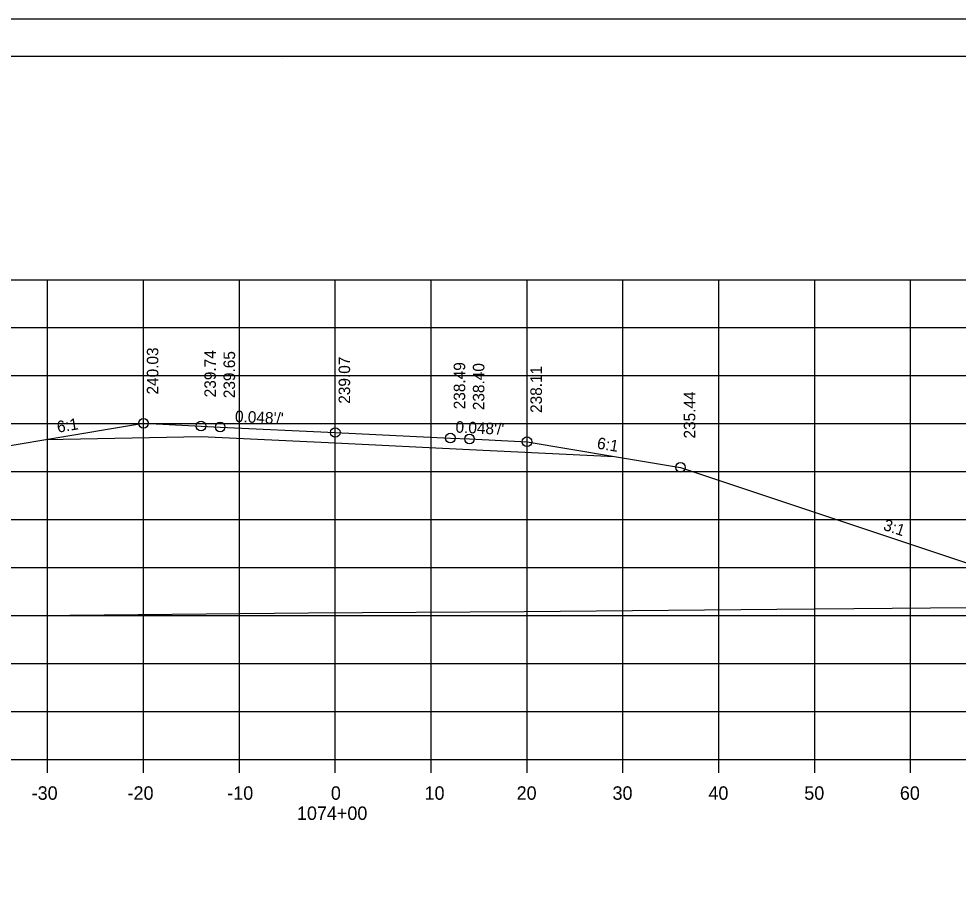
# Model space of a CAD drawing. Extents: x 1386544 to 1388153, y 379785 to 390999.
# Drawn here: x 1387326.7 to 1387424.6, y 389628.1 to 389718.9 of the extents above; entities that cross this region are included whole.
import ezdxf

# ---------------------------------------------------------------- set-up
doc = ezdxf.new("R2010")
doc.units = 0
for name, color, linetype in [('R_Alt Surface', 7, 'Continuous'), ('R_Axis', 7, 'Continuous'), ('R_Axis Annot', 7, 'Continuous'), ('R_Border', 7, 'Continuous'), ('R_Exist Surface', 7, 'Continuous'), ('R_Fin Surface', 7, 'Continuous'), ('R_Grid', 7, 'Continuous'), ('R_No Plot', 7, 'Continuous'), ('R_Xsect Elev', 7, 'Continuous'), ('R_Xsect Slope', 7, 'Continuous')]:
    doc.layers.add(name, color=color, linetype=linetype)

msp = doc.modelspace()

# ---------------------------------------------------------------- linework, layer by layer
at = {"layer": 'R_Alt Surface'}
msp.add_lwpolyline([(1387329.508, 389675.059), (1387345.676, 389675.383), (1387359.676, 389674.711), (1387373.676, 389674.039), (1387388.805, 389673.312)], dxfattribs=at)
at = {"layer": 'R_Axis'}
for p, q in [((1387209.676, 389641.723), (1387509.676, 389641.723)), ((1387329.676, 389640.323), (1387329.676, 389641.723)), ((1387339.676, 389640.323), (1387339.676, 389641.723)), ((1387349.676, 389640.323), (1387349.676, 389641.723)), ((1387359.676, 389640.323), (1387359.676, 389641.723)), ((1387369.676, 389640.323), (1387369.676, 389641.723)), ((1387379.676, 389640.323), (1387379.676, 389641.723)), ((1387389.676, 389640.323), (1387389.676, 389641.723)), ((1387399.676, 389640.323), (1387399.676, 389641.723)), ((1387409.676, 389640.323), (1387409.676, 389641.723)), ((1387419.676, 389640.323), (1387419.676, 389641.723))]:
    msp.add_line(p, q, dxfattribs=at)
at = {"layer": 'R_Border'}
for p, q in [((1387201.676, 389715.017), (1387517.856, 389715.017)), ((1387354.196, 389714.757), (1387354.196, 389714.757)), ((1387354.196, 389714.757), (1387354.196, 389714.757))]:
    msp.add_line(p, q, dxfattribs=at)
at = {"layer": 'R_Exist Surface'}
msp.add_lwpolyline([(1387209.676, 389655.861), (1387214.678, 389655.888), (1387219.166, 389655.957), (1387237.542, 389656.059), (1387242.612, 389656.141), (1387248.797, 389656.208), (1387262.733, 389656.368), (1387273.813, 389656.485), (1387281.634, 389656.574), (1387297.313, 389656.692), (1387306.167, 389656.702), (1387328.441, 389656.727), (1387356.889, 389657.011), (1387379.375, 389657.151), (1387405.721, 389657.387), (1387433.772, 389657.631), (1387476.379, 389658.253), (1387486.619, 389658.402), (1387491.09, 389658.469), (1387509.676, 389658.748)], dxfattribs=at)
at = {"layer": 'R_Fin Surface'}
msp.add_lwpolyline([(1387270.773, 389656.453), (1387323.676, 389674.087), (1387329.508, 389675.059), (1387339.676, 389676.754), (1387345.676, 389676.466), (1387347.676, 389676.37), (1387359.676, 389675.794), (1387371.676, 389675.218), (1387373.676, 389675.122), (1387379.676, 389674.834), (1387388.805, 389673.312), (1387395.676, 389672.167), (1387439.055, 389657.708)], dxfattribs=at)
at = {"layer": 'R_Grid'}
for p, q in [((1387209.676, 389691.723), (1387509.676, 389691.723)), ((1387329.676, 389641.723), (1387329.676, 389691.723)), ((1387339.676, 389641.723), (1387339.676, 389691.723)), ((1387349.676, 389641.723), (1387349.676, 389691.723)), ((1387359.676, 389641.723), (1387359.676, 389691.723)), ((1387369.676, 389641.723), (1387369.676, 389691.723)), ((1387379.676, 389641.723), (1387379.676, 389691.723)), ((1387389.676, 389641.723), (1387389.676, 389691.723)), ((1387399.676, 389641.723), (1387399.676, 389691.723)), ((1387409.676, 389641.723), (1387409.676, 389691.723)), ((1387419.676, 389641.723), (1387419.676, 389691.723)), ((1387209.676, 389686.723), (1387509.676, 389686.723)), ((1387209.676, 389681.723), (1387509.676, 389681.723)), ((1387209.676, 389676.723), (1387509.676, 389676.723)), ((1387209.676, 389671.723), (1387509.676, 389671.723)), ((1387209.676, 389666.723), (1387509.676, 389666.723)), ((1387209.676, 389661.723), (1387509.676, 389661.723)), ((1387209.676, 389656.723), (1387509.676, 389656.723)), ((1387209.676, 389651.723), (1387509.676, 389651.723)), ((1387209.676, 389646.723), (1387509.676, 389646.723)), ((1387209.676, 389641.723), (1387509.676, 389641.723))]:
    msp.add_line(p, q, dxfattribs=at)
at = {"layer": 'R_No Plot'}
msp.add_line((1387189.275, 389718.911), (1387522.609, 389718.911), dxfattribs=at)
for points in [[(1387189.269, 389718.911), (1387522.609, 389718.911), (1387522.609, 389505.574), (1387189.269, 389505.574)], [(1387435.596, 389715.017), (1387455.216, 389715.017), (1387455.216, 389705.137), (1387471.328, 389705.137), (1387494.528, 389705.137), (1387494.528, 389680.804), (1387517.856, 389680.804), (1387517.856, 389509.557), (1387201.676, 389509.557), (1387201.676, 389715.017)]]:
    msp.add_lwpolyline(points, close=True, dxfattribs=at)
for centre in [(1387339.676, 389676.754), (1387345.676, 389676.466), (1387347.676, 389676.37), (1387359.676, 389675.794), (1387371.676, 389675.218), (1387373.676, 389675.122), (1387379.676, 389674.834), (1387395.676, 389672.167)]:
    msp.add_circle(centre, 0.5, dxfattribs=at)

# ---------------------------------------------------------------- texts
at = {"layer": 'R_Axis Annot'}
for s, p in [('-30', (1387328.017, 389637.523)), ('-20', (1387338.017, 389637.523)), ('-10', (1387348.414, 389637.523)), ('0', (1387359.219, 389637.523)), ('10', (1387368.987, 389637.523)), ('20', (1387378.59, 389637.523)), ('30', (1387388.59, 389637.523)), ('40', (1387398.59, 389637.523)), ('50', (1387408.59, 389637.523)), ('60', (1387418.557, 389637.523)), ('1074+00', (1387355.68, 389635.423))]:
    msp.add_text(s, height=1.4, dxfattribs=at).set_placement(p)
at = {"layer": 'R_Xsect Elev'}
for s, p in [('240.03', (1387341.226, 389679.754)), ('239.74', (1387347.226, 389679.466)), ('239.65', (1387349.226, 389679.37)), ('239.07', (1387361.226, 389678.794)), ('238.49', (1387373.226, 389678.218)), ('238.40', (1387375.226, 389678.122)), ('238.11', (1387381.226, 389677.834)), ('235.44', (1387397.226, 389675.167))]:
    msp.add_text(s, height=1.2, rotation=90, dxfattribs=at).set_placement(p)
at = {"layer": 'R_Xsect Slope'}
for s, rotation, p in [("0.048'/'", 357.25191, (1387349.194, 389676.898)), ('6:1', 9.46232, (1387330.746, 389675.772)), ("0.048'/'", 357.25191, (1387372.194, 389675.794)), ('6:1', 350.53768, (1387386.91, 389674.135)), ('3:1', 341.56507, (1387416.735, 389665.675))]:
    msp.add_text(s, height=1.2, rotation=rotation, dxfattribs=at).set_placement(p)

doc.saveas('drawing.dxf')
